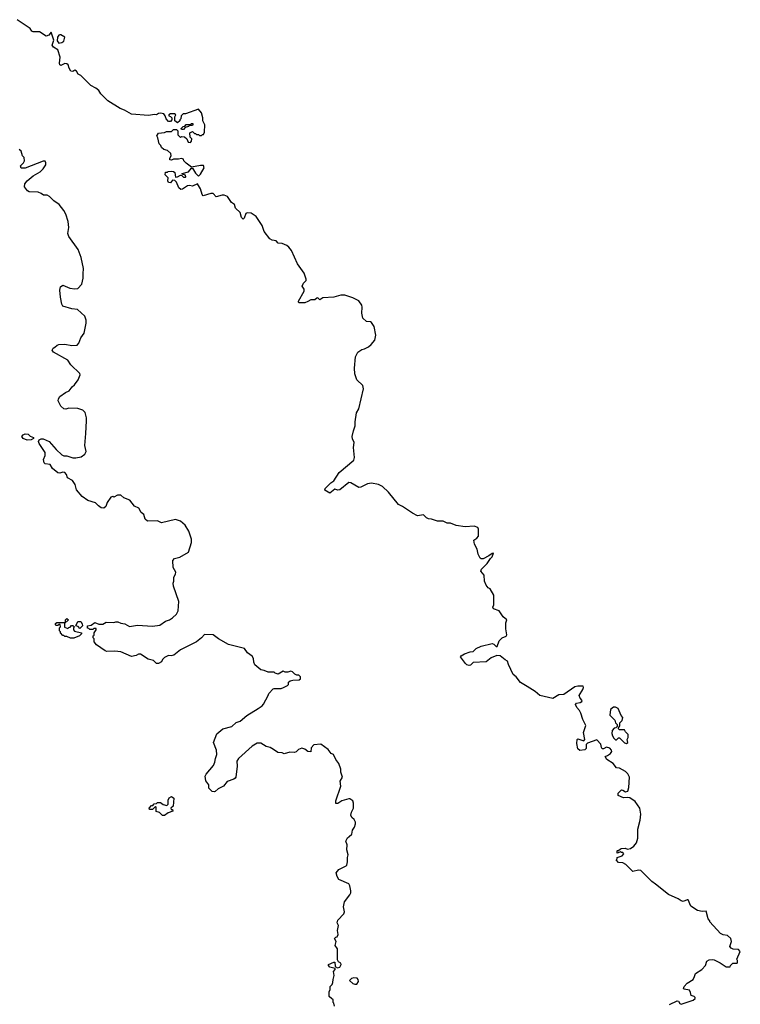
# Model space of a CAD drawing. Extents: x 2029662 to 2246637, y 225654 to 401419.
# Tile 349 of 349: x 2171081 to 2178318, y 362605 to 372492. Entities that reach past the tile are written whole.
import ezdxf

# ---------------------------------------------------------------- set-up
doc = ezdxf.new("R2010")
doc.units = 0

msp = doc.modelspace()

# ---------------------------------------------------------------- linework, layer by layer
at = {"layer": '0CON20XD'}
for points in [[(2177465, 363810), (2177428.2, 363838.2), (2177318.3, 363948.3), (2177295, 363952.5), (2177238.3, 363938.3), (2177168.3, 364008.3), (2177137, 364027), (2177095, 364030), (2177070, 364055), (2177080, 364065), (2177081.7, 364078.3), (2177130, 364095), (2177147.5, 364115), (2177138.3, 364128.3), (2177125, 364130), (2177115, 364140), (2177108.3, 364131.7), (2177081.7, 364121.7), (2177080, 364145), (2177085, 364150), (2177095, 364150), (2177113, 364167), (2177125, 364170), (2177161.7, 364171.7), (2177185, 364162.5), (2177215, 364170), (2177247.7, 364192.3), (2177273.6, 364226.4), (2177287.3, 364272.7), (2177288, 364365), (2177312, 364455), (2177318.8, 364515), (2177307.5, 364575), (2177263, 364643), (2177207, 364677), (2177185, 364682.5), (2177145, 364680), (2177091.7, 364701.7), (2177090, 364725), (2177125, 364757.5), (2177136.7, 364756.7), (2177165, 364737.5), (2177187.5, 364745), (2177197.7, 364782.3), (2177204.3, 364885), (2177188.2, 364918.2), (2177165, 364943.8), (2177105, 364977.5), (2177075, 364980), (2177041.7, 365021.7), (2176977.5, 365065), (2176960, 365095), (2176985, 365103.3), (2177015, 365122.5), (2177027.5, 365145), (2177025, 365157.5), (2177005.8, 365175.8), (2176975, 365186.7), (2176945, 365170), (2176931.7, 365171.7), (2176923, 365183), (2176918.3, 365218.3), (2176875, 365260), (2176781.7, 365228.3), (2176770, 365215), (2176770, 365175), (2176755, 365160), (2176707, 365153), (2176685, 365170), (2176676.7, 365225), (2176680, 365265), (2176685, 365270), (2176745, 365250), (2176757.5, 365265), (2176743.3, 365335), (2176767.5, 365405), (2176736.7, 365465), (2176715, 365530), (2176702.5, 365555), (2176676, 365585), (2176663.8, 365615), (2176672.3, 365627.7), (2176710, 365635), (2176727.5, 365645), (2176730, 365655), (2176709.3, 365679.3), (2176700, 365705), (2176736.2, 365765), (2176742.5, 365785), (2176740, 365800), (2176685, 365801.2), (2176655, 365794), (2176545, 365716.7), (2176495, 365712), (2176434.3, 365675.7), (2176305, 365704.4), (2176258.9, 365745), (2176175.9, 365795.9), (2176110.8, 365835), (2176067.1, 365895), (2176036.5, 365916.5), (2175988.1, 366018.1), (2175980.5, 366050.5), (2175954.5, 366064.5), (2175905.4, 366105.4), (2175873.2, 366106.8), (2175815, 366084), (2175765, 366042.5), (2175635, 366037.5), (2175608.3, 366011.7), (2175595, 366007.5), (2175572.3, 366012.3), (2175556.1, 366026.1), (2175507.5, 366095), (2175512.5, 366105), (2175547.5, 366125), (2175605, 366145.6), (2175635, 366147.5), (2175665, 366178.1), (2175715, 366201.9), (2175825, 366228.8), (2175842.3, 366222.3), (2175865, 366197.5), (2175875, 366197.5), (2175896.7, 366255), (2175925.9, 366284.1), (2175967.6, 366302.4), (2175971.9, 366315), (2175963.6, 366375), (2175964.2, 366435), (2175973.5, 366465), (2175935.8, 366495), (2175895, 366556.2), (2175837.5, 366575), (2175833.8, 366593.8), (2175842.2, 366617.8), (2175843.8, 366715), (2175806.1, 366776.1), (2175785, 366787.5), (2175764.3, 366814.3), (2175750, 366855), (2175743.8, 366915), (2175710, 366955), (2175717.5, 366975), (2175775, 367030.8), (2175807.1, 367082.9), (2175825, 367097.5), (2175840, 367135), (2175825, 367133.3), (2175792.7, 367107.3), (2175735, 367078.8), (2175715, 367077.5), (2175706.2, 367086.2), (2175685.9, 367125.9), (2175675.4, 367175), (2175646.5, 367225), (2175640, 367265), (2175672.5, 367285), (2175686.7, 367305), (2175688.8, 367375), (2175681.7, 367391.7), (2175645.7, 367405.7), (2175555, 367398.6), (2175463.4, 367413.4), (2175406.7, 367435), (2175375, 367436.7), (2175335, 367458), (2175275.8, 367455.8), (2175215, 367477.3), (2175185, 367479.7), (2175165, 367490), (2175135, 367520), (2175075, 367511.2), (2175025.5, 367535.5), (2174925, 367604), (2174884.4, 367624.4), (2174785, 367747.8), (2174725, 367803.3), (2174685, 367825.5), (2174615, 367838.6), (2174575, 367830), (2174505, 367796.7), (2174486.4, 367793.6), (2174405, 367840), (2174385, 367843.3), (2174295, 367770), (2174275, 367768.8), (2174245, 367778.8), (2174195, 367736.7), (2174146.4, 367766.4), (2174146.7, 367785), (2174205, 367841.2), (2174235, 367861.2), (2174287.8, 367945), (2174435, 368067.5), (2174444.4, 368095.6), (2174433, 368197), (2174440, 368245), (2174422.5, 368282.5), (2174419.2, 368305), (2174431.5, 368365), (2174450, 368415), (2174450, 368455), (2174463.5, 368545), (2174486.9, 368585), (2174533.1, 368785), (2174525, 368817.5), (2174467.5, 368875), (2174447, 368937), (2174443.9, 368993.9), (2174454, 369105), (2174476.7, 369155), (2174515, 369180), (2174545, 369186.7), (2174582.3, 369207.7), (2174609.7, 369230.3), (2174645.8, 369275), (2174657.5, 369325), (2174640.5, 369410.5), (2174615, 369450), (2174605, 369456.7), (2174563, 369463), (2174526.4, 369496.4), (2174516.4, 369546.4), (2174520, 369605), (2174515.7, 369625.7), (2174485, 369670), (2174425, 369699.2), (2174345, 369724.2), (2174306.1, 369726.1), (2174235, 369706.2), (2174125, 369697.5), (2174095, 369680), (2174075, 369700), (2174063, 369697), (2174045, 369680), (2174005, 369677.5), (2173975, 369662.5), (2173945, 369650), (2173885, 369650), (2173880, 369655), (2173880, 369665), (2173937.5, 369765), (2173937.5, 369785), (2173917.5, 369815), (2173930, 369845), (2173957, 369873), (2173957.5, 369885), (2173935.8, 369945), (2173869.8, 370039.8), (2173808.7, 370175), (2173785, 370207.5), (2173765, 370226.1), (2173715.5, 370245.5), (2173676.8, 370246.8), (2173655, 370271.5), (2173615, 370279.3), (2173591.6, 370291.6), (2173535.2, 370365), (2173514.6, 370425), (2173455, 370514.1), (2173405, 370547.5), (2173365, 370551.1), (2173352.9, 370545), (2173335, 370497.5), (2173325, 370490), (2173308, 370505), (2173295.6, 370555), (2173248.7, 370598.7), (2173237.6, 370637.6), (2173206.7, 370655), (2173166.2, 370715), (2173135, 370728.8), (2173115, 370730), (2173055, 370712.5), (2173025, 370746.2), (2173000, 370745), (2172923, 370723), (2172912.5, 370735), (2172896.7, 370795), (2172865, 370842.5), (2172815, 370821.2), (2172785, 370826.7), (2172765, 370822.5), (2172715, 370790), (2172698.3, 370788.3), (2172677.5, 370805), (2172655, 370860), (2172638.3, 370878.3), (2172615, 370880), (2172595, 370853.3), (2172575, 370857.5), (2172567.5, 370875), (2172570, 370905), (2172540, 370935), (2172545, 370960), (2172565, 370960), (2172573, 370967), (2172605, 370972.5), (2172625, 370967.5), (2172637, 370957), (2172645, 370910), (2172665, 370912.5), (2172695, 370930), (2172708.3, 370928.3), (2172725, 370910), (2172745, 370910), (2172750, 370915), (2172745, 370930), (2172711.7, 370941.7), (2172711.7, 370948.3), (2172776.1, 370963.9), (2172805, 371000), (2172815, 371000), (2172845, 370950), (2172875, 370920), (2172895, 370940), (2172932.5, 371005), (2172925, 371026.7), (2172895, 371028.8), (2172805, 371010), (2172751.7, 371051.7), (2172730, 371075), (2172725, 371090), (2172707, 371097), (2172675, 371090), (2172625, 371090), (2172605, 371082.5), (2172590, 371085), (2172588.3, 371101.7), (2172602.5, 371125), (2172597, 371147), (2172565, 371180), (2172528.3, 371188.3), (2172505, 371210), (2172498.3, 371228.3), (2172480, 371245), (2172467.5, 371305), (2172457.5, 371325), (2172475, 371352.5), (2172535, 371360), (2172555, 371370), (2172605, 371370), (2172625, 371390), (2172655, 371390), (2172670, 371375), (2172670, 371335), (2172690, 371315), (2172697, 371313), (2172705, 371320), (2172737, 371317), (2172760, 371295), (2172773.6, 371263.6), (2172795, 371260), (2172807, 371273), (2172810, 371295), (2172793, 371313), (2172790, 371355), (2172815, 371367.5), (2172835, 371350), (2172845, 371350), (2172855, 371340), (2172875, 371340), (2172885, 371330), (2172905, 371330), (2172915, 371340), (2172925, 371340), (2172936.4, 371363.6), (2172940, 371435), (2172918.8, 371475), (2172918.8, 371505), (2172907.1, 371555), (2172876.2, 371595), (2172745, 371547.5), (2172723, 371547), (2172703, 371527), (2172700, 371495), (2172690, 371485), (2172690, 371475), (2172665, 371457.5), (2172640, 371475), (2172640, 371515), (2172647.5, 371535), (2172636.1, 371546.1), (2172593.9, 371546.1), (2172580, 371535), (2172580, 371525), (2172595, 371520), (2172610, 371505), (2172610, 371485), (2172595, 371470), (2172575, 371470), (2172550, 371495), (2172542.5, 371525), (2172527.5, 371545), (2172495, 371552), (2172475, 371550), (2172455, 371537.5), (2172435, 371541.2), (2172375, 371529.2), (2172205, 371543.1), (2172132, 371585), (2172090.5, 371600.5), (2171965, 371678.1), (2171895, 371748.5), (2171875, 371780.4), (2171845, 371804.5), (2171795, 371831.1), (2171695, 371931.2), (2171666.4, 371946.4), (2171650, 371975), (2171635, 371983.3), (2171615, 371970), (2171595, 371974.2), (2171576.7, 372006.7), (2171567.4, 372037.4), (2171555, 372048.8), (2171535, 372053.3), (2171495, 372033.3), (2171485, 372037.5), (2171480, 372055), (2171487.5, 372115), (2171465, 372190), (2171420, 372215), (2171407.5, 372235), (2171422.5, 372285), (2171395, 372367.5), (2171373, 372337), (2171345, 372327.5), (2171280.5, 372370.5), (2171215, 372368.8), (2171203.8, 372375), (2171184.3, 372404.3), (2171055, 372491.8)], [(2171475, 372257.5), (2171505, 372262), (2171523.8, 372275), (2171534.3, 372315), (2171495, 372340), (2171485, 372340), (2171473.8, 372335), (2171460, 372315), (2171458.3, 372278.3), (2171475, 372257.5)], [(2172725, 371390), (2172705, 371390), (2172701.7, 371398.3), (2172721.7, 371418.3), (2172738.3, 371421.7), (2172751.7, 371438.3), (2172795, 371440), (2172805, 371450), (2172818.3, 371448.3), (2172820, 371435), (2172815, 371430), (2172785, 371430), (2172775, 371420), (2172741.7, 371408.3), (2172725, 371390)], [(2173476.7, 365575), (2173515, 365601.2), (2173530.5, 365619.5), (2173577.5, 365705), (2173583, 365727), (2173625, 365772.5), (2173635, 365777.5), (2173705, 365777.5), (2173730, 365785), (2173770, 365805), (2173780, 365815), (2173781.7, 365838.3), (2173798.3, 365851.7), (2173825, 365860), (2173887, 365863), (2173900, 365875), (2173900, 365895), (2173885, 365910), (2173865, 365910), (2173845, 365920), (2173820, 365945), (2173805, 365950), (2173775, 365940), (2173745, 365940), (2173725, 365950), (2173675, 365920), (2173645, 365930), (2173635, 365940), (2173575, 365940), (2173537, 365957), (2173503.9, 365963.9), (2173443.6, 366013.6), (2173430.7, 366040.7), (2173427, 366077), (2173415, 366100), (2173370, 366135), (2173337, 366177), (2173178.3, 366218.3), (2173077.5, 366275), (2173025, 366316), (2172935, 366317.5), (2172906.7, 366285), (2172855, 366244), (2172695.8, 366164.2), (2172628.3, 366111.7), (2172603, 366103), (2172575, 366106.7), (2172535, 366086.7), (2172515, 366067.5), (2172505, 366042.5), (2172475, 366027.5), (2172455, 366027.5), (2172425, 366057.5), (2172370.8, 366070.8), (2172295, 366122.5), (2172275, 366122.5), (2172251.7, 366108.3), (2172205, 366097.8), (2172095, 366144.2), (2172035, 366152.5), (2171955, 366148.8), (2171937.5, 366155), (2171852.5, 366215), (2171830, 366245), (2171830, 366275), (2171820, 366285), (2171820, 366305), (2171827, 366313), (2171830, 366335), (2171850, 366365), (2171848.3, 366378.3), (2171825, 366380), (2171815, 366370), (2171785, 366370), (2171775, 366380), (2171761.7, 366381.7), (2171760, 366405), (2171797, 366413), (2171835, 366440), (2171875, 366422.5), (2171915, 366422.5), (2171948.3, 366441.7), (2172025, 366440), (2172045, 366446.7), (2172065, 366446.7), (2172095, 366431.2), (2172135.8, 366425.8), (2172185, 366398.8), (2172265, 366413.8), (2172415, 366400.8), (2172486.8, 366413.2), (2172545, 366452), (2172585, 366465.8), (2172615.4, 366484.6), (2172655, 366523.8), (2172672.5, 366555), (2172678.7, 366648.7), (2172624.2, 366805), (2172621.2, 366835), (2172628.8, 366855), (2172630, 366895), (2172646.7, 366925), (2172650, 366945), (2172620.7, 366990.7), (2172618.3, 367061.7), (2172635, 367080), (2172690, 367095), (2172776.4, 367143.6), (2172806.4, 367243.6), (2172806.4, 367276.4), (2172780, 367355), (2172742.5, 367415), (2172695, 367456.7), (2172645, 367472.5), (2172505, 367440), (2172465, 367458.8), (2172365, 367457.5), (2172340, 367475), (2172327.5, 367525), (2172300, 367545), (2172277.7, 367587.7), (2172235, 367607.5), (2172186.1, 367666.1), (2172125, 367690), (2172095, 367716.7), (2172063.9, 367716.1), (2172025, 367697.5), (2172015, 367702.5), (2171995, 367697.5), (2171960, 367645), (2171945, 367603.3), (2171925, 367588), (2171900.3, 367590.3), (2171870.7, 367610.7), (2171842.1, 367642.1), (2171763.3, 367665), (2171708.8, 367705), (2171650.3, 367770.3), (2171636.7, 367825), (2171625, 367844.2), (2171609.4, 367865), (2171562, 367892), (2171550.8, 367925), (2171533.9, 367943.9), (2171515, 367948.6), (2171485, 367938.9), (2171463.3, 367943.3), (2171410, 367985), (2171385, 368026.2), (2171335, 368033.8), (2171325, 368043.3), (2171318.8, 368075), (2171336.4, 368116.4), (2171338, 368145), (2171276.2, 368235), (2171270, 368255), (2171277, 368273), (2171295, 368283.3), (2171315, 368283.3), (2171377.5, 368255), (2171447.5, 368175), (2171503.6, 368123.6), (2171525, 368112.5), (2171555, 368112.5), (2171615, 368093.3), (2171643.6, 368093.6), (2171696.4, 368103.6), (2171735, 368130), (2171747.5, 368155), (2171733.3, 368215), (2171746.4, 368336.4), (2171751.2, 368465), (2171751.2, 368495), (2171737.7, 368547.7), (2171715, 368570), (2171665, 368588.8), (2171575, 368592.5), (2171545, 368580), (2171522.5, 368585), (2171492.7, 368612.7), (2171468, 368665), (2171470.8, 368685), (2171485, 368708), (2171541.4, 368748.6), (2171576.7, 368765), (2171608.8, 368805), (2171631.2, 368825), (2171666.7, 368875), (2171687.5, 368925), (2171685, 368940), (2171593.3, 369025), (2171563.9, 369073.9), (2171420, 369155), (2171407.5, 369175), (2171417.5, 369195), (2171435, 369202.5), (2171457.5, 369225), (2171475, 369231.2), (2171535, 369233.8), (2171605, 369218.8), (2171657.5, 369225), (2171675, 369242.5), (2171695, 369297.5), (2171728, 369345), (2171748.8, 369445), (2171748.8, 369475), (2171736.2, 369515), (2171661.7, 369581.7), (2171605, 369590), (2171514.3, 369614.3), (2171502.9, 369635), (2171489.1, 369705), (2171483.5, 369775), (2171490.3, 369809.7), (2171515, 369826.7), (2171585, 369797.5), (2171635, 369790), (2171665, 369793.8), (2171704.1, 369835.9), (2171719.2, 369895), (2171718.8, 369938.8), (2171720, 369995), (2171698.9, 370105), (2171667.1, 370185), (2171574.3, 370315), (2171565.6, 370345.6), (2171573.1, 370405), (2171568.1, 370465), (2171545, 370537.5), (2171523.8, 370575), (2171477.7, 370637.7), (2171423.6, 370673.6), (2171380, 370715), (2171355, 370730), (2171318.3, 370728.3), (2171295, 370747.5), (2171265, 370760), (2171175, 370762.5), (2171157.5, 370775), (2171127.5, 370815), (2171133.3, 370845), (2171156.1, 370873.9), (2171215.9, 370924.1), (2171286.7, 370965), (2171316.7, 370995), (2171342.5, 371035), (2171342.5, 371055), (2171335, 371070), (2171315, 371072.5), (2171135, 371002.5), (2171095, 371000), (2171090, 371025), (2171120, 371055), (2171127.5, 371075), (2171127, 371107), (2171110, 371125), (2171095, 371170), (2171075, 371190)], [(2171155, 368270), (2171115, 368287.5), (2171102.5, 368305), (2171117, 368323), (2171135, 368332.5), (2171165, 368328.8), (2171185, 368310), (2171220, 368295), (2171220, 368285), (2171195, 368272.5), (2171155, 368270)], [(2171590.7, 366280.7), (2171555, 366300), (2171535, 366300), (2171525, 366310), (2171515, 366310), (2171490, 366335), (2171490, 366345), (2171480, 366355), (2171480, 366385), (2171490, 366395), (2171488.3, 366418.3), (2171475, 366420), (2171465, 366410), (2171445, 366410), (2171440, 366415), (2171441.7, 366428.3), (2171455, 366440), (2171540, 366440), (2171540, 366465), (2171555, 366480), (2171570, 366465), (2171531.7, 366428.3), (2171531.7, 366391.7), (2171565, 366380), (2171575, 366390), (2171588.3, 366391.7), (2171601.7, 366408.3), (2171615, 366410), (2171630, 366395), (2171620, 366385), (2171620, 366365), (2171631.7, 366351.7), (2171700, 366335), (2171700, 366325), (2171680, 366305), (2171625, 366283.3), (2171590.7, 366280.7)], [(2171685, 366380), (2171668.3, 366398.3), (2171640, 366405), (2171648.3, 366411.7), (2171665, 366450), (2171695, 366450), (2171707.5, 366425), (2171710, 366405), (2171685, 366380)], [(2174242.5, 362585), (2174237, 362617), (2174230, 362625), (2174230, 362655), (2174215, 362660), (2174190, 362685), (2174188.3, 362731.7), (2174200, 362755), (2174200, 362785), (2174220, 362805), (2174227, 362823), (2174227.5, 362855), (2174240, 362895), (2174232.5, 362935), (2174250, 362955), (2174250, 362965), (2174195, 362977.5), (2174182.5, 362995), (2174182.5, 363005), (2174235, 363027.5), (2174247, 363027), (2174250, 362985), (2174272.5, 362972.5), (2174295, 362977.5), (2174308.8, 363005), (2174305, 363020), (2174281.7, 363031.7), (2174273, 363053), (2174271.7, 363161.7), (2174250, 363195), (2174260, 363235), (2174242.5, 363265), (2174255, 363280), (2174268.3, 363281.7), (2174277.5, 363305), (2174273.3, 363345), (2174282.5, 363395), (2174270, 363425), (2174275, 363450), (2174336.7, 363515), (2174342.5, 363535), (2174332.5, 363585), (2174343.8, 363635), (2174396.1, 363703.9), (2174407.5, 363725), (2174407.5, 363745), (2174397.5, 363795), (2174386.4, 363816.4), (2174285, 363860), (2174268.3, 363888.3), (2174260, 363925), (2174285, 363957.5), (2174360, 363995), (2174366.4, 364003.6), (2174373.6, 364036.4), (2174371.7, 364078.3), (2174380, 364105), (2174366.4, 364156.4), (2174370, 364205), (2174356.7, 364245), (2174372.5, 364277.5), (2174389.2, 364290.8), (2174416.2, 364315), (2174422.5, 364355), (2174442.5, 364385), (2174453.6, 364416.4), (2174453.3, 364435), (2174441.2, 364461.2), (2174415, 364480), (2174405.7, 364505), (2174411.2, 364535), (2174431.5, 364575), (2174434, 364625), (2174425, 364650), (2174397.7, 364667.7), (2174385, 364668.8), (2174315, 364646.7), (2174275, 364620), (2174255, 364620), (2174255, 364650), (2174306.9, 364795), (2174300, 364845), (2174322.2, 364885), (2174305.8, 364935), (2174305.8, 364965), (2174285, 365022.5), (2174253.8, 365065), (2174233, 365113), (2174210, 365125), (2174180, 365165), (2174105, 365216.7), (2174035, 365210), (2174008.3, 365181.7), (2174005, 365140), (2173975, 365143.3), (2173945, 365167.5), (2173915, 365176.7), (2173880, 365165), (2173858.3, 365141.7), (2173840, 365135), (2173795, 365136.7), (2173735, 365120), (2173715, 365130), (2173673, 365133), (2173630, 365165), (2173595, 365182.5), (2173555, 365192.5), (2173502.5, 365227.5), (2173465, 365226.2), (2173413.9, 365196.1), (2173276.7, 365075), (2173261.2, 365045), (2173263.8, 364995), (2173250, 364885), (2173243.3, 364875), (2173232.5, 364865), (2173165, 364842.5), (2173127.5, 364795), (2173075, 364770), (2173045, 364743.3), (2173035, 364738.8), (2173015, 364742), (2172978.8, 364775), (2172979.3, 364809.3), (2172948.3, 364848.3), (2172943.3, 364895), (2172953.3, 364915), (2173025.8, 365004.2), (2173041.2, 365035), (2173046.7, 365075), (2173062, 365115), (2173055.8, 365155.8), (2173026.2, 365235), (2173059.2, 365320.8), (2173119.3, 365370.7), (2173212.5, 365395), (2173254.2, 365435.8), (2173295, 365448), (2173363.2, 365506.8), (2173476.7, 365575)], [(2177175, 365222.5), (2177187.5, 365235), (2177182.5, 365265), (2177190, 365285), (2177190, 365315), (2177165, 365340), (2177155, 365360), (2177105, 365360), (2177090, 365375), (2177107, 365403), (2177108.3, 365431.7), (2177130, 365455), (2177137.5, 365485), (2177120, 365505), (2177090, 365575), (2177065, 365590), (2177045, 365587.5), (2177013, 365567), (2177008.3, 365508.3), (2177057, 365457), (2177065, 365430), (2177080, 365415), (2177080, 365395), (2177068.3, 365381.7), (2177051.7, 365378.3), (2177030, 365355), (2177027.5, 365325), (2177035, 365300), (2177047, 365277), (2177065, 365260), (2177075, 365260), (2177095, 365280), (2177105, 365280), (2177155, 365230), (2177175, 365222.5)], [(2172535, 364502.5), (2172515, 364502.5), (2172485, 364530), (2172451.7, 364541.7), (2172450, 364585), (2172445, 364590), (2172415, 364560), (2172383, 364563), (2172380, 364575), (2172405, 364600), (2172418.3, 364601.7), (2172431.7, 364618.3), (2172455, 364620), (2172465, 364630), (2172495, 364630), (2172523, 364613), (2172558.3, 364601.7), (2172570, 364615), (2172572.5, 364655), (2172583, 364677), (2172605, 364692.5), (2172627.5, 364675), (2172622.5, 364595), (2172600, 364575), (2172601.7, 364561.7), (2172615, 364560), (2172620, 364545), (2172573, 364527), (2172535, 364502.5)], [(2177605, 362603.3), (2177685, 362640), (2177698.3, 362638.3), (2177710, 362615), (2177725, 362606.7), (2177735, 362608.8), (2177845, 362648.1), (2177864.3, 362665), (2177864, 362675), (2177855, 362682.5), (2177823.3, 362695), (2177817.5, 362725), (2177805.8, 362745.8), (2177755, 362757.5), (2177747.5, 362765), (2177753.3, 362785), (2177782.3, 362817.7), (2177844.2, 362855.8), (2177855.8, 362885), (2177866.6, 362913.4), (2177930, 362955), (2177966.7, 362995), (2177981.2, 363038.8), (2178005, 363052), (2178035, 363056), (2178055, 363051.2), (2178115, 363021.2), (2178175, 362980), (2178217, 362983), (2178220, 362995), (2178243, 363017), (2178285, 363020), (2178290, 363025), (2178290, 363045), (2178283, 363057), (2178317.5, 363135), (2178300, 363155), (2178245, 363160), (2178225, 363167.5), (2178213.8, 363185), (2178228.8, 363235), (2178222, 363265), (2178190, 363295), (2178145, 363304.2), (2178117.6, 363317.6), (2178010, 363435), (2178010, 363445), (2177994, 363464), (2177975, 363541.2), (2177933.1, 363536.9), (2177887.7, 363547.7), (2177820.7, 363590.7), (2177792.7, 363652.7), (2177785, 363655.8), (2177745, 363638.6), (2177725, 363644.3), (2177695, 363665.5), (2177595, 363707.9), (2177465, 363810)], [(2174445, 362806.2), (2174465, 362808.8), (2174482, 362835), (2174480, 362855), (2174469.1, 362869.1), (2174435, 362872.5), (2174413.3, 362865), (2174393.3, 362845), (2174425, 362813.8), (2174445, 362806.2)]]:
    msp.add_lwpolyline(points, dxfattribs=at)

doc.saveas('drawing.dxf')
